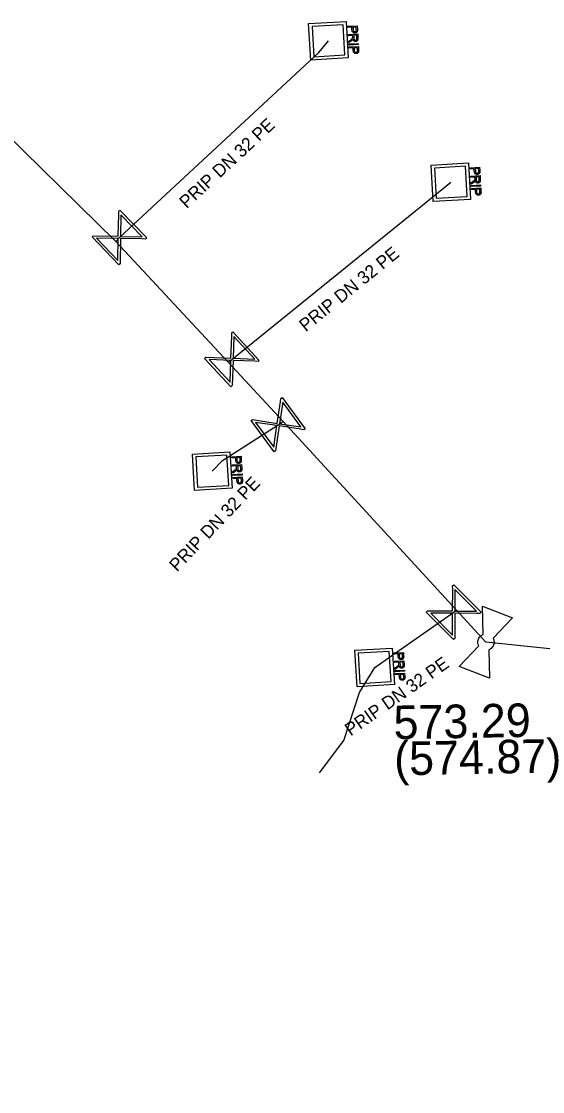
# Model space of a CAD drawing. Extents: x -643544 to -637295, y -1119190 to -1111715.
# Drawn here: x -641861.48 to -641841.29, y -1113612.36 to -1113570.91 of the extents above; entities that cross this region are included whole.
import ezdxf

# ---------------------------------------------------------------- set-up
doc = ezdxf.new("R2010")
doc.units = 0
for name, color, linetype in [('Default', 7, 'Continuous'), ('VP Lomový bod', 7, 'Continuous'), ('VP Lomový bod - popis', 7, 'Continuous'), ('VP Popis přípojky', 7, 'Continuous'), ('VP Přípojka', 7, 'Continuous'), ('VP Řad', 7, 'Continuous'), ('VP Šachta', 7, 'Continuous'), ('VP Šoupě', 7, 'Continuous')]:
    doc.layers.add(name, color=color, linetype=linetype)

msp = doc.modelspace()

# ---------------------------------------------------------------- linework, layer by layer
at = {"layer": 'Default'}
for points in [[(-641848.459, -1113571.214), (-641848.457, -1113571.25), (-641848.46, -1113571.269), (-641848.463, -1113571.295), (-641848.474, -1113571.314), (-641848.485, -1113571.333), (-641848.506, -1113571.345), (-641848.528, -1113571.356), (-641848.555, -1113571.358), (-641848.601, -1113571.361), (-641848.634, -1113571.334), (-641848.666, -1113571.307), (-641848.671, -1113571.231)], [(-641848.629, -1113571.229), (-641848.627, -1113571.275), (-641848.609, -1113571.293), (-641848.59, -1113571.311), (-641848.559, -1113571.309), (-641848.537, -1113571.308), (-641848.522, -1113571.296), (-641848.506, -1113571.284), (-641848.503, -1113571.266), (-641848.5, -1113571.253), (-641848.502, -1113571.22)], [(-641848.72, -1113571.624), (-641848.688, -1113571.602), (-641848.672, -1113571.587), (-641848.656, -1113571.573), (-641848.65, -1113571.562), (-641848.644, -1113571.55), (-641848.642, -1113571.539), (-641848.64, -1113571.532), (-641848.641, -1113571.513)], [(-641848.439, -1113571.558), (-641848.436, -1113571.605), (-641848.445, -1113571.631), (-641848.453, -1113571.656), (-641848.476, -1113571.673), (-641848.5, -1113571.689), (-641848.529, -1113571.69), (-641848.568, -1113571.693), (-641848.595, -1113571.67), (-641848.622, -1113571.647), (-641848.632, -1113571.596), (-641848.641, -1113571.615), (-641848.649, -1113571.625), (-641848.666, -1113571.647), (-641848.694, -1113571.667)], [(-641848.598, -1113571.557), (-641848.596, -1113571.59), (-641848.588, -1113571.608), (-641848.581, -1113571.626), (-641848.565, -1113571.634), (-641848.55, -1113571.643), (-641848.532, -1113571.642), (-641848.508, -1113571.64), (-641848.492, -1113571.621), (-641848.477, -1113571.602), (-641848.479, -1113571.561)], [(-641848.414, -1113572.015), (-641848.411, -1113572.05), (-641848.414, -1113572.07), (-641848.417, -1113572.096), (-641848.428, -1113572.115), (-641848.44, -1113572.134), (-641848.461, -1113572.145), (-641848.482, -1113572.157), (-641848.509, -1113572.159), (-641848.555, -1113572.161), (-641848.588, -1113572.135), (-641848.621, -1113572.108), (-641848.625, -1113572.032)], [(-641848.584, -1113572.03), (-641848.581, -1113572.076), (-641848.563, -1113572.094), (-641848.545, -1113572.112), (-641848.513, -1113572.11), (-641848.491, -1113572.109), (-641848.476, -1113572.097), (-641848.461, -1113572.085), (-641848.457, -1113572.066), (-641848.454, -1113572.054), (-641848.456, -1113572.021)], [(-641843.719, -1113576.694), (-641843.717, -1113576.73), (-641843.72, -1113576.749), (-641843.723, -1113576.775), (-641843.734, -1113576.794), (-641843.745, -1113576.813), (-641843.766, -1113576.825), (-641843.788, -1113576.836), (-641843.815, -1113576.838), (-641843.861, -1113576.841), (-641843.894, -1113576.814), (-641843.926, -1113576.787), (-641843.931, -1113576.711)], [(-641843.889, -1113576.709), (-641843.887, -1113576.755), (-641843.869, -1113576.773), (-641843.85, -1113576.791), (-641843.819, -1113576.789), (-641843.797, -1113576.788), (-641843.782, -1113576.776), (-641843.766, -1113576.764), (-641843.763, -1113576.746), (-641843.76, -1113576.733), (-641843.762, -1113576.7)], [(-641843.98, -1113577.104), (-641843.948, -1113577.082), (-641843.932, -1113577.067), (-641843.916, -1113577.053), (-641843.91, -1113577.042), (-641843.904, -1113577.03), (-641843.902, -1113577.019), (-641843.9, -1113577.012), (-641843.901, -1113576.993)], [(-641843.699, -1113577.038), (-641843.696, -1113577.085), (-641843.705, -1113577.111), (-641843.713, -1113577.136), (-641843.736, -1113577.153), (-641843.76, -1113577.169), (-641843.789, -1113577.17), (-641843.828, -1113577.173), (-641843.855, -1113577.15), (-641843.882, -1113577.127), (-641843.892, -1113577.076), (-641843.901, -1113577.095), (-641843.909, -1113577.105), (-641843.926, -1113577.127), (-641843.954, -1113577.147)], [(-641843.858, -1113577.037), (-641843.856, -1113577.07), (-641843.848, -1113577.088), (-641843.841, -1113577.106), (-641843.825, -1113577.114), (-641843.81, -1113577.123), (-641843.792, -1113577.122), (-641843.768, -1113577.12), (-641843.752, -1113577.101), (-641843.737, -1113577.082), (-641843.739, -1113577.041)], [(-641843.674, -1113577.495), (-641843.671, -1113577.53), (-641843.674, -1113577.55), (-641843.677, -1113577.576), (-641843.688, -1113577.595), (-641843.7, -1113577.614), (-641843.721, -1113577.625), (-641843.742, -1113577.637), (-641843.769, -1113577.639), (-641843.815, -1113577.641), (-641843.848, -1113577.615), (-641843.881, -1113577.588), (-641843.885, -1113577.512)], [(-641843.844, -1113577.51), (-641843.841, -1113577.556), (-641843.823, -1113577.574), (-641843.805, -1113577.592), (-641843.773, -1113577.59), (-641843.751, -1113577.589), (-641843.736, -1113577.577), (-641843.721, -1113577.565), (-641843.717, -1113577.546), (-641843.714, -1113577.534), (-641843.716, -1113577.501)], [(-641852.959, -1113587.884), (-641852.957, -1113587.92), (-641852.96, -1113587.939), (-641852.963, -1113587.965), (-641852.974, -1113587.984), (-641852.985, -1113588.003), (-641853.006, -1113588.015), (-641853.028, -1113588.026), (-641853.055, -1113588.028), (-641853.101, -1113588.031), (-641853.134, -1113588.004), (-641853.166, -1113587.977), (-641853.171, -1113587.901)], [(-641853.129, -1113587.899), (-641853.127, -1113587.945), (-641853.109, -1113587.963), (-641853.09, -1113587.981), (-641853.059, -1113587.979), (-641853.037, -1113587.978), (-641853.022, -1113587.966), (-641853.006, -1113587.954), (-641853.003, -1113587.936), (-641853, -1113587.923), (-641853.002, -1113587.89)], [(-641853.22, -1113588.294), (-641853.188, -1113588.272), (-641853.172, -1113588.257), (-641853.156, -1113588.243), (-641853.15, -1113588.232), (-641853.144, -1113588.22), (-641853.142, -1113588.209), (-641853.14, -1113588.202), (-641853.141, -1113588.183)], [(-641852.939, -1113588.228), (-641852.936, -1113588.275), (-641852.945, -1113588.301), (-641852.953, -1113588.326), (-641852.976, -1113588.343), (-641853, -1113588.359), (-641853.029, -1113588.36), (-641853.068, -1113588.363), (-641853.095, -1113588.34), (-641853.122, -1113588.317), (-641853.132, -1113588.266), (-641853.141, -1113588.285), (-641853.149, -1113588.295), (-641853.166, -1113588.317), (-641853.194, -1113588.337)], [(-641853.098, -1113588.227), (-641853.096, -1113588.26), (-641853.088, -1113588.278), (-641853.081, -1113588.296), (-641853.065, -1113588.304), (-641853.05, -1113588.313), (-641853.032, -1113588.312), (-641853.008, -1113588.31), (-641852.992, -1113588.291), (-641852.977, -1113588.272), (-641852.979, -1113588.231)], [(-641852.914, -1113588.685), (-641852.911, -1113588.72), (-641852.914, -1113588.74), (-641852.917, -1113588.766), (-641852.928, -1113588.785), (-641852.94, -1113588.804), (-641852.961, -1113588.815), (-641852.982, -1113588.827), (-641853.009, -1113588.829), (-641853.055, -1113588.831), (-641853.088, -1113588.805), (-641853.121, -1113588.778), (-641853.125, -1113588.702)], [(-641853.084, -1113588.7), (-641853.081, -1113588.746), (-641853.063, -1113588.764), (-641853.045, -1113588.782), (-641853.013, -1113588.78), (-641852.991, -1113588.779), (-641852.976, -1113588.767), (-641852.961, -1113588.755), (-641852.957, -1113588.736), (-641852.954, -1113588.724), (-641852.956, -1113588.691)], [(-641843.755, -1113595.098), (-641843.781, -1113595.051), (-641843.789, -1113594.997), (-641843.801, -1113594.914), (-641843.772, -1113594.837), (-641843.742, -1113594.761), (-641843.675, -1113594.706), (-641843.634, -1113594.672), (-641843.584, -1113594.655)], [(-641843.203, -1113594.802), (-641843.179, -1113594.848), (-641843.17, -1113594.901), (-641843.159, -1113594.986), (-641843.188, -1113595.063), (-641843.218, -1113595.139), (-641843.283, -1113595.192), (-641843.325, -1113595.227), (-641843.375, -1113595.244)], [(-641846.669, -1113595.484), (-641846.667, -1113595.52), (-641846.67, -1113595.539), (-641846.673, -1113595.565), (-641846.684, -1113595.584), (-641846.695, -1113595.603), (-641846.716, -1113595.615), (-641846.738, -1113595.626), (-641846.765, -1113595.628), (-641846.811, -1113595.631), (-641846.844, -1113595.604), (-641846.876, -1113595.577), (-641846.881, -1113595.501)], [(-641846.839, -1113595.499), (-641846.837, -1113595.545), (-641846.819, -1113595.563), (-641846.8, -1113595.581), (-641846.769, -1113595.579), (-641846.747, -1113595.578), (-641846.732, -1113595.566), (-641846.716, -1113595.554), (-641846.713, -1113595.536), (-641846.71, -1113595.523), (-641846.712, -1113595.49)], [(-641846.93, -1113595.894), (-641846.898, -1113595.872), (-641846.882, -1113595.857), (-641846.866, -1113595.843), (-641846.86, -1113595.832), (-641846.854, -1113595.82), (-641846.852, -1113595.809), (-641846.85, -1113595.802), (-641846.851, -1113595.783)], [(-641846.649, -1113595.828), (-641846.646, -1113595.875), (-641846.655, -1113595.901), (-641846.663, -1113595.926), (-641846.686, -1113595.943), (-641846.71, -1113595.959), (-641846.739, -1113595.96), (-641846.778, -1113595.963), (-641846.805, -1113595.94), (-641846.832, -1113595.917), (-641846.842, -1113595.866), (-641846.851, -1113595.885), (-641846.859, -1113595.895), (-641846.876, -1113595.917), (-641846.904, -1113595.937)], [(-641846.808, -1113595.827), (-641846.806, -1113595.86), (-641846.798, -1113595.878), (-641846.791, -1113595.896), (-641846.775, -1113595.904), (-641846.76, -1113595.913), (-641846.742, -1113595.912), (-641846.718, -1113595.91), (-641846.702, -1113595.891), (-641846.687, -1113595.872), (-641846.689, -1113595.831)], [(-641846.624, -1113596.285), (-641846.621, -1113596.32), (-641846.624, -1113596.34), (-641846.627, -1113596.366), (-641846.638, -1113596.385), (-641846.65, -1113596.404), (-641846.671, -1113596.415), (-641846.692, -1113596.427), (-641846.719, -1113596.429), (-641846.765, -1113596.431), (-641846.798, -1113596.405), (-641846.831, -1113596.378), (-641846.835, -1113596.302)], [(-641846.794, -1113596.3), (-641846.791, -1113596.346), (-641846.773, -1113596.364), (-641846.755, -1113596.382), (-641846.723, -1113596.38), (-641846.701, -1113596.379), (-641846.686, -1113596.367), (-641846.671, -1113596.355), (-641846.667, -1113596.336), (-641846.664, -1113596.324), (-641846.666, -1113596.291)]]:
    msp.add_open_spline(points, degree=3, dxfattribs=at)
at = {"layer": 'VP Lomový bod'}
for points in [[(-641843.613, -1113593.559), (-641842.447, -1113594.009), (-641843.203, -1113594.802)], [(-641843.584, -1113594.655), (-641843.613, -1113593.559)], [(-641843.375, -1113595.244), (-641843.347, -1113596.341), (-641844.513, -1113595.891), (-641843.755, -1113595.098)]]:
    msp.add_lwpolyline(points, dxfattribs=at)
at = {"layer": 'VP Přípojka'}
for points in [[(-641857.82, -1113579.43), (-641857.68, -1113579.28), (-641849.95, -1113572.12), (-641849.58, -1113571.66)], [(-641853.47, -1113584.11), (-641853.32, -1113584), (-641845.4, -1113577.59), (-641844.84, -1113577.14)], [(-641854.08, -1113588.33), (-641853.69, -1113587.92), (-641851.53, -1113586.53), (-641851.34, -1113586.41)], [(-641849.93, -1113600.01), (-641848.99, -1113598.76), (-641848.38, -1113596.9), (-641847.79, -1113595.93), (-641847.35, -1113595.62), (-641844.73, -1113593.79), (-641844.63, -1113593.7)]]:
    msp.add_lwpolyline(points, dxfattribs=at)
at = {"layer": 'VP Řad'}
msp.add_lwpolyline([(-641818.83, -1113624.89), (-641818.98, -1113624.63), (-641824.36, -1113616.05), (-641827.5, -1113610.94), (-641830.95, -1113605.52), (-641835.36, -1113598.77), (-641837.79, -1113595.54), (-641843.481, -1113594.951), (-641844.63, -1113593.7), (-641851.34, -1113586.41), (-641853.47, -1113584.11), (-641857.82, -1113579.43), (-641862.85, -1113574.5)], dxfattribs=at)
at = {"layer": 'VP Šachta'}
for points in [[(-641848.817, -1113572.323), (-641850.266, -1113572.408), (-641850.349, -1113570.997), (-641848.9, -1113570.912), (-641848.817, -1113572.323)], [(-641849.016, -1113571.04), (-641850.219, -1113571.11), (-641850.15, -1113572.28), (-641848.947, -1113572.21), (-641849.016, -1113571.04)], [(-641848.825, -1113571.101), (-641848.467, -1113571.08), (-641848.459, -1113571.214)], [(-641848.671, -1113571.231), (-641848.676, -1113571.139), (-641848.822, -1113571.147), (-641848.825, -1113571.101)], [(-641848.807, -1113571.42), (-641848.448, -1113571.399), (-641848.439, -1113571.558)], [(-641848.641, -1113571.513), (-641848.644, -1113571.459), (-641848.804, -1113571.468), (-641848.807, -1113571.42)], [(-641848.502, -1113571.22), (-641848.507, -1113571.129), (-641848.635, -1113571.136)], [(-641848.635, -1113571.136), (-641848.629, -1113571.229)], [(-641848.479, -1113571.561), (-641848.486, -1113571.449), (-641848.604, -1113571.456)], [(-641848.604, -1113571.456), (-641848.598, -1113571.557)], [(-641848.694, -1113571.667), (-641848.788, -1113571.735), (-641848.792, -1113571.675), (-641848.72, -1113571.624)], [(-641848.787, -1113571.784), (-641848.428, -1113571.763), (-641848.426, -1113571.809), (-641848.784, -1113571.83), (-641848.787, -1113571.784)], [(-641848.78, -1113571.902), (-641848.421, -1113571.881), (-641848.414, -1113572.015)], [(-641848.625, -1113572.032), (-641848.631, -1113571.94), (-641848.777, -1113571.948), (-641848.78, -1113571.902)], [(-641848.456, -1113572.021), (-641848.461, -1113571.93), (-641848.589, -1113571.937)], [(-641848.589, -1113571.937), (-641848.584, -1113572.03)], [(-641844.077, -1113577.803), (-641845.526, -1113577.888), (-641845.609, -1113576.477), (-641844.16, -1113576.392), (-641844.077, -1113577.803)], [(-641844.276, -1113576.52), (-641845.479, -1113576.59), (-641845.41, -1113577.76), (-641844.207, -1113577.69), (-641844.276, -1113576.52)], [(-641844.085, -1113576.581), (-641843.727, -1113576.56), (-641843.719, -1113576.694)], [(-641843.931, -1113576.711), (-641843.936, -1113576.619), (-641844.082, -1113576.627), (-641844.085, -1113576.581)], [(-641844.067, -1113576.9), (-641843.708, -1113576.879), (-641843.699, -1113577.038)], [(-641843.762, -1113576.7), (-641843.767, -1113576.609), (-641843.895, -1113576.616)], [(-641843.895, -1113576.616), (-641843.889, -1113576.709)], [(-641843.901, -1113576.993), (-641843.904, -1113576.939), (-641844.064, -1113576.948), (-641844.067, -1113576.9)], [(-641843.954, -1113577.147), (-641844.048, -1113577.215), (-641844.052, -1113577.155), (-641843.98, -1113577.104)], [(-641844.047, -1113577.264), (-641843.688, -1113577.243), (-641843.686, -1113577.289), (-641844.044, -1113577.31), (-641844.047, -1113577.264)], [(-641843.739, -1113577.041), (-641843.746, -1113576.929), (-641843.864, -1113576.936)], [(-641843.864, -1113576.936), (-641843.858, -1113577.037)], [(-641844.04, -1113577.382), (-641843.681, -1113577.361), (-641843.674, -1113577.495)], [(-641843.885, -1113577.512), (-641843.891, -1113577.42), (-641844.037, -1113577.428), (-641844.04, -1113577.382)], [(-641843.716, -1113577.501), (-641843.721, -1113577.41), (-641843.849, -1113577.417)], [(-641843.849, -1113577.417), (-641843.844, -1113577.51)], [(-641853.317, -1113588.993), (-641854.766, -1113589.078), (-641854.849, -1113587.667), (-641853.4, -1113587.582), (-641853.317, -1113588.993)], [(-641853.516, -1113587.71), (-641854.719, -1113587.78), (-641854.65, -1113588.95), (-641853.447, -1113588.88), (-641853.516, -1113587.71)], [(-641853.325, -1113587.771), (-641852.967, -1113587.75), (-641852.959, -1113587.884)], [(-641853.171, -1113587.901), (-641853.176, -1113587.809), (-641853.322, -1113587.817), (-641853.325, -1113587.771)], [(-641853.307, -1113588.09), (-641852.948, -1113588.069), (-641852.939, -1113588.228)], [(-641853.002, -1113587.89), (-641853.007, -1113587.799), (-641853.135, -1113587.806)], [(-641853.135, -1113587.806), (-641853.129, -1113587.899)], [(-641853.141, -1113588.183), (-641853.144, -1113588.129), (-641853.304, -1113588.138), (-641853.307, -1113588.09)], [(-641853.194, -1113588.337), (-641853.288, -1113588.405), (-641853.292, -1113588.345), (-641853.22, -1113588.294)], [(-641853.287, -1113588.454), (-641852.928, -1113588.433), (-641852.926, -1113588.479), (-641853.284, -1113588.5), (-641853.287, -1113588.454)], [(-641852.979, -1113588.231), (-641852.986, -1113588.119), (-641853.104, -1113588.126)], [(-641853.104, -1113588.126), (-641853.098, -1113588.227)], [(-641853.28, -1113588.572), (-641852.921, -1113588.551), (-641852.914, -1113588.685)], [(-641853.125, -1113588.702), (-641853.131, -1113588.61), (-641853.277, -1113588.618), (-641853.28, -1113588.572)], [(-641852.956, -1113588.691), (-641852.961, -1113588.6), (-641853.089, -1113588.607)], [(-641853.089, -1113588.607), (-641853.084, -1113588.7)], [(-641847.027, -1113596.593), (-641848.476, -1113596.678), (-641848.559, -1113595.267), (-641847.11, -1113595.182), (-641847.027, -1113596.593)], [(-641847.226, -1113595.31), (-641848.429, -1113595.38), (-641848.36, -1113596.55), (-641847.157, -1113596.48), (-641847.226, -1113595.31)], [(-641847.035, -1113595.371), (-641846.677, -1113595.35), (-641846.669, -1113595.484)], [(-641846.881, -1113595.501), (-641846.886, -1113595.409), (-641847.032, -1113595.417), (-641847.035, -1113595.371)], [(-641846.712, -1113595.49), (-641846.717, -1113595.399), (-641846.845, -1113595.406)], [(-641846.845, -1113595.406), (-641846.839, -1113595.499)], [(-641847.017, -1113595.69), (-641846.658, -1113595.669), (-641846.649, -1113595.828)], [(-641846.851, -1113595.783), (-641846.854, -1113595.729), (-641847.014, -1113595.738), (-641847.017, -1113595.69)], [(-641846.904, -1113595.937), (-641846.998, -1113596.005), (-641847.002, -1113595.945), (-641846.93, -1113595.894)], [(-641846.689, -1113595.831), (-641846.696, -1113595.719), (-641846.814, -1113595.726)], [(-641846.814, -1113595.726), (-641846.808, -1113595.827)], [(-641846.997, -1113596.054), (-641846.638, -1113596.033), (-641846.636, -1113596.079), (-641846.994, -1113596.1), (-641846.997, -1113596.054)], [(-641846.99, -1113596.172), (-641846.631, -1113596.151), (-641846.624, -1113596.285)], [(-641846.835, -1113596.302), (-641846.841, -1113596.21), (-641846.987, -1113596.218), (-641846.99, -1113596.172)], [(-641846.666, -1113596.291), (-641846.671, -1113596.2), (-641846.799, -1113596.207)], [(-641846.799, -1113596.207), (-641846.794, -1113596.3)]]:
    msp.add_lwpolyline(points, dxfattribs=at)
at = {"layer": 'VP Šoupě'}
for points in [[(-641857.66, -1113578.22), (-641856.62, -1113579.3), (-641856.667, -1113579.346), (-641856.795, -1113579.339), (-641857.635, -1113579.324), (-641857.653, -1113580.295), (-641857.7, -1113580.34), (-641858.74, -1113579.26), (-641858.693, -1113579.214), (-641857.722, -1113579.235), (-641857.707, -1113578.395), (-641857.707, -1113578.265), (-641857.66, -1113578.22)], [(-641857.618, -1113578.398), (-641857.634, -1113579.236), (-641856.797, -1113579.251), (-641857.618, -1113578.398)], [(-641857.738, -1113580.166), (-641857.723, -1113579.323), (-641858.564, -1113579.308), (-641857.738, -1113580.166)], [(-641853.281, -1113582.94), (-641852.26, -1113584.039), (-641852.308, -1113584.084), (-641852.437, -1113584.075), (-641853.276, -1113584.045), (-641853.311, -1113585.015), (-641853.359, -1113585.06), (-641854.38, -1113583.961), (-641854.332, -1113583.916), (-641853.361, -1113583.954), (-641853.331, -1113583.114), (-641853.329, -1113582.985), (-641853.281, -1113582.94)], [(-641853.242, -1113583.119), (-641853.273, -1113583.957), (-641852.436, -1113583.987), (-641853.242, -1113583.119)], [(-641853.394, -1113584.885), (-641853.364, -1113584.042), (-641854.205, -1113584.012), (-641853.394, -1113584.885)], [(-641851.371, -1113585.481), (-641850.481, -1113586.689), (-641850.534, -1113586.728), (-641850.661, -1113586.705), (-641851.491, -1113586.58), (-641851.636, -1113587.54), (-641851.689, -1113587.579), (-641852.579, -1113586.371), (-641852.526, -1113586.332), (-641851.565, -1113586.48), (-641851.44, -1113585.649), (-641851.424, -1113585.52), (-641851.371, -1113585.481)], [(-641851.353, -1113585.664), (-641851.478, -1113586.493), (-641850.651, -1113586.617), (-641851.353, -1113585.664)], [(-641851.704, -1113587.4), (-641851.579, -1113586.567), (-641852.41, -1113586.442), (-641851.704, -1113587.4)], [(-641844.725, -1113592.729), (-641843.669, -1113593.795), (-641843.716, -1113593.841), (-641843.845, -1113593.836), (-641844.685, -1113593.834), (-641844.688, -1113594.804), (-641844.735, -1113594.851), (-641845.791, -1113593.785), (-641845.744, -1113593.739), (-641844.772, -1113593.745), (-641844.77, -1113592.905), (-641844.772, -1113592.776), (-641844.725, -1113592.729)], [(-641844.681, -1113592.907), (-641844.684, -1113593.746), (-641843.847, -1113593.748), (-641844.681, -1113592.907)], [(-641844.775, -1113594.676), (-641844.773, -1113593.833), (-641845.614, -1113593.831), (-641844.775, -1113594.676)]]:
    msp.add_lwpolyline(points, dxfattribs=at)

# ---------------------------------------------------------------- texts
at = {"layer": 'VP Lomový bod - popis'}
for s, p in [('573.29', (-641847.052, -1113598.711)), ('(574.87)', (-641847.027, -1113600.111))]:
    msp.add_text(s, height=1.3, rotation=1, dxfattribs=at).set_placement(p)
at = {"layer": 'VP Popis přípojky'}
for rotation, p in [(42.8077, (-641855.076, -1113578.187)), (38.9848, (-641850.462, -1113582.954)), (46.4321, (-641855.44, -1113592.255)), (35.1664, (-641848.724, -1113598.607))]:
    msp.add_text('PRIP DN 32 PE', height=0.5, rotation=rotation, dxfattribs=at).set_placement(p)

doc.saveas('drawing.dxf')
